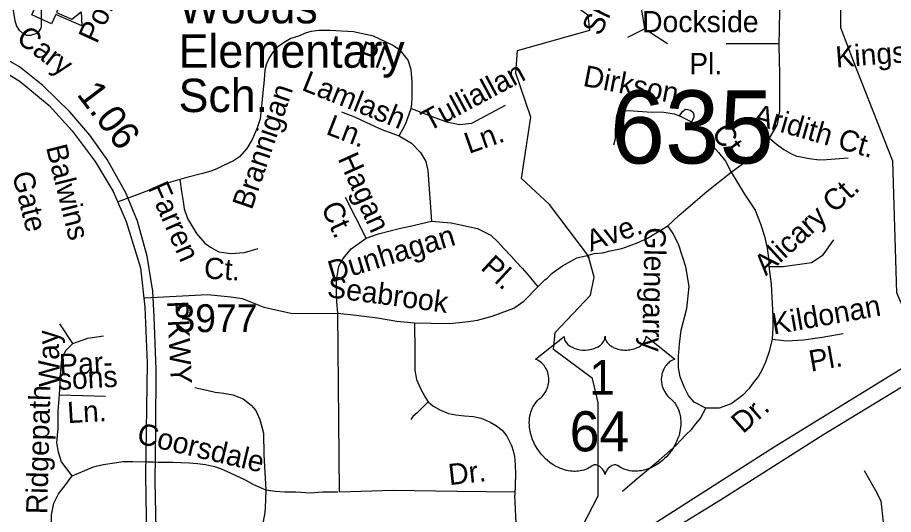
# Model space of a CAD drawing. Extents: x 2001466 to 2224147, y 644118 to 847247.
# Drawn here: x 2066504 to 2070435, y 728647 to 730878 of the extents above; entities that cross this region are included whole.
import ezdxf

# ---------------------------------------------------------------- set-up
doc = ezdxf.new("R2010")
doc.units = 0
for name, color, linetype in [('Exist Cultural Educational Facility Elementary CELL', 7, 'Continuous'), ('Exist Cultural Educational Facility Elementary Label', 7, 'Continuous'), ('Exist Hydrographic Creek Single Shore', 7, 'Continuous'), ('Exist Road Non-System Type 51', 7, 'Continuous'), ('Exist Road Non-System Type 51 Label', 7, 'Continuous'), ('Exist Road Primary US Divided Attributed', 7, 'Continuous'), ('Exist Road Primary US Shield CELL', 7, 'Continuous'), ('Exist Road Primary US Shield Number Label', 7, 'Continuous'), ('Exist Road Secondary Mileage Hundredths English Label', 7, 'Continuous'), ('Exist Road Secondary Structure Standard Bridge Number Label', 7, 'Continuous'), ('Exist Road Secondary Type 51 Divided Attributed', 7, 'Continuous'), ('Exist Road Secondary Type 51 Label', 7, 'Continuous'), ('Exist Road Secondary Type 51 Number Label', 7, 'Continuous')]:
    doc.layers.add(name, color=color, linetype=linetype)

msp = doc.modelspace()

# ---------------------------------------------------------------- linework, layer by layer
at = {"layer": 'Exist Cultural Educational Facility Elementary CELL'}
msp.add_lwpolyline([(2066608.2, 730982.7), (2066697.8, 730943.2), (2066679.2, 730901.1), (2066747.9, 730870.8), (2066789.1, 730904), (2066792.9, 730840.4), (2066675.4, 730892.3), (2066656.8, 730850.2), (2066567.2, 730889.7)], close=True, dxfattribs=at)
at = {"layer": 'Exist Hydrographic Creek Single Shore'}
for points in [[(2069071.2, 729789.3), (2069067, 729805), (2068891, 730038.2), (2068766, 730155.6), (2068807, 730430.4), (2068739.9, 730628.6), (2068747.9, 730730.2), (2069072.9, 730821.9), (2069064.9, 730887.7), (2068797.9, 731086.7), (2068672, 731296), (2068714.1, 731429.6), (2068672, 731604.4), (2068512.9, 731712.7), (2068520.9, 731912.6), (2068371, 732086.3), (2068245.9, 732170.9), (2068269.9, 732386.9), (2068103, 732501.9), (2068078, 732636.9)], [(2070674.9, 728631.2), (2070618, 728775.9), (2070533.9, 729158.2), (2070483.1, 729566.1), (2070450.1, 729642.2), (2070432, 730233.1), (2070256.1, 730683), (2070198, 730831.8), (2070197, 731074.6), (2070305.1, 731223.3), (2070305.1, 731433.2), (2070438, 731673.3), (2070444.9, 732257.2), (2070485.9, 732400.7), (2070489.5, 732600.8)], [(2069045.3, 728542), (2069036, 728588.4), (2069110, 728731.2), (2069110, 729147.9), (2069084, 729256.7), (2068909.1, 729388.3), (2068917.1, 729463.6), (2069075, 729630.9), (2069092, 729712.6), (2069071.2, 729789.3)]]:
    msp.add_lwpolyline(points, dxfattribs=at)
at = {"layer": 'Exist Road Non-System Type 51'}
for p, q in [((2069318.4, 730827.5), (2069241.5, 730788.2)), ((2069318.4, 730827.5), (2069421.4, 730761.3)), ((2069475.2, 730436.7), (2069528.6, 730409.6)), ((2067037.4, 730081.8), (2067180.1, 730135.3)), ((2066952.8, 730050.1), (2067037.4, 730081.8)), ((2068068.7, 729887.2), (2067975.5, 730069.4)), ((2067949.3, 728748), (2067940.7, 729551.2)), ((2066752, 729413.8), (2066694, 729502.9)), ((2066724.1, 729385.9), (2066752, 729413.8)), ((2066692.2, 729184.4), (2066899, 729177.7)), ((2067021.5, 728884), (2067089.2, 728883.1)), ((2067089.2, 728883.1), (2067111.7, 728882.7)), ((2067111.7, 728882.7), (2067134.3, 728882.3)), ((2067134.3, 728882.3), (2067202, 728881))]:
    msp.add_line(p, q, dxfattribs=at)
for points in [[(2066454.4, 731115.1), (2066464.8, 731036.9), (2066480.5, 730926.5), (2066491.3, 730864.3), (2066498.8, 730840.2), (2066510.4, 730821.9), (2066526.1, 730807.6), (2066543.9, 730799.2), (2066563.9, 730798.8), (2066596.2, 730810.2), (2066606.5, 730826), (2066610.7, 730835.9), (2066611.2, 730861.9), (2066611.7, 730885.9), (2066610.6, 730929.9), (2066607.7, 730982), (2066604.3, 731012), (2066598.8, 731034.1), (2066591, 731048.3), (2066579.4, 731064.5), (2066553.7, 731079.1), (2066454.4, 731115.1)], [(2069318.4, 730827.5), (2069309.6, 730885.5), (2069300.8, 730935.2), (2069300.8, 730960), (2069309.6, 730990.4), (2069327.2, 731034.6), (2069368.5, 731120.2)], [(2069922.4, 730750.7), (2069925.3, 730906.5), (2069931, 731085.5)], [(2068270.5, 730469.7), (2068273.4, 730488.7), (2068274.9, 730522.2), (2068274.1, 730588.8), (2068270.5, 730644.3), (2068257.4, 730686.6), (2068223.9, 730728.9), (2068186, 730753.7), (2068101.5, 730794.5), (2068010.9, 730814.5), (2067904.8, 730820.7), (2067855.3, 730819.3), (2067821.8, 730814.9), (2067798.5, 730809.1), (2067764.2, 730794.7), (2067730, 730783.4), (2067699.6, 730766), (2067671.2, 730746.6), (2067648.8, 730723), (2067633.2, 730697.7), (2067621.5, 730670), (2067614.2, 730642.3), (2067609.9, 730598.6), (2067604, 730541.7), (2067598.2, 730480.5), (2067592.4, 730423.6), (2067577.8, 730378.4), (2067556, 730330.3), (2067532.6, 730289.5), (2067500.6, 730253.1), (2067472.9, 730234.1), (2067428.3, 730213.5), (2067398.1, 730199.2), (2067370.6, 730187.9), (2067334.5, 730177.4), (2067263.3, 730159.4), (2067180.1, 730135.3)], [(2069922.6, 730760.9), (2069751.3, 730760.9), (2069684.5, 730760.9)], [(2069879.1, 730337.2), (2069913.7, 730397.8), (2069925.3, 730458.5), (2069925.3, 730545.1), (2069925.3, 730625.9), (2069922.4, 730750.7)], [(2068270.5, 730469.7), (2068305.5, 730456.6), (2068336, 730444.9), (2068429.3, 730409.9), (2068489, 730398.3), (2068542.9, 730404.1), (2068694.4, 730484.3)], [(2067957.3, 730455.1), (2068015.6, 730431.8), (2068069.5, 730407), (2068139.4, 730375), (2068216.6, 730347.3)], [(2068216.6, 730347.3), (2068232.6, 730376.4), (2068245.7, 730402.6), (2068270.5, 730469.7)], [(2069180.5, 730306.7), (2069187.1, 730334.6), (2069187.8, 730372.6), (2069190.6, 730410.5), (2069193.2, 730438.5), (2069197.4, 730450.4), (2069215.2, 730457.6), (2069245.1, 730460.1), (2069287.3, 730457.6), (2069329.6, 730455.1), (2069404.3, 730452.6), (2069451.3, 730445.2), (2069475.2, 730436.7)], [(2069475.2, 730436.7), (2069487.6, 730456.5), (2069501.8, 730466.2), (2069511.8, 730466), (2069523.7, 730461.7), (2069535.5, 730451.5), (2069539.3, 730441.4), (2069539, 730429.4), (2069528.6, 730409.6)], [(2069528.6, 730409.6), (2069577.1, 730357.1), (2069609.5, 730322.2), (2069626.9, 730297.3), (2069649.3, 730272.4), (2069681.6, 730232.6), (2069706, 730183.6)], [(2068216.6, 730347.3), (2068271.9, 730313.7), (2068312.7, 730271.5)], [(2069706, 730183.6), (2069795.4, 730247.7), (2069879.1, 730337.2)], [(2069879.1, 730337.2), (2069908, 730311.2), (2069942.6, 730285.2), (2069974.3, 730267.9), (2070000.3, 730256.4), (2070011.8, 730253.5), (2070057, 730244.8), (2070102.9, 730239.9), (2070134.9, 730241.2), (2070231.1, 730247.7)], [(2068312.7, 730271.5), (2068336.8, 730231.5), (2068345.5, 730190.7), (2068361.5, 729963.3)], [(2069421.7, 729942.3), (2069471.4, 729989.6), (2069596.9, 730097.2), (2069706, 730183.6)], [(2069706, 730183.6), (2069766.2, 730085.7), (2069813.5, 730013.5), (2069838.3, 729951.8), (2069855.8, 729897), (2069868.2, 729842.3), (2069875.7, 729787.5), (2069875.7, 729760.1)], [(2067232.5, 730150.4), (2067239.1, 730097.1), (2067246.4, 730051.9), (2067252.2, 730019.8), (2067266.8, 729976.1), (2067307.6, 729909.1), (2067344, 729865.3), (2067370.2, 729846.4), (2067390.6, 729834.7), (2067406.6, 729826), (2067460.5, 729818.7), (2067521.7, 729823.1), (2067584.4, 729840.5)], [(2068068.7, 729887.2), (2068124.1, 729906.4), (2068215.9, 729931.2), (2068265.4, 729941.4), (2068361.5, 729963.3)], [(2068361.5, 729963.3), (2068450.4, 729956), (2068567.8, 729931.4), (2068627.5, 729900.3), (2068661.1, 729869.2), (2068686, 729840.5), (2068719.6, 729806.9), (2068741.9, 729780.8), (2068768.1, 729753.4), (2068800.4, 729717.3), (2068839, 729668.8)], [(2069059.8, 729810), (2069091.5, 729818.7), (2069129, 729821.6), (2069163.6, 729830.2), (2069215.5, 729841.8), (2069281.9, 729864.9), (2069331, 729888), (2069421.7, 729942.3)], [(2069592.1, 729124.3), (2069539.8, 729150.8), (2069515, 729180.6), (2069495.1, 729220.5), (2069477.6, 729265.3), (2069470.2, 729305.1), (2069470.2, 729357.4), (2069475.2, 729412.1), (2069482.6, 729474.4), (2069507.5, 729571.4), (2069517.4, 729671), (2069502.5, 729758.1), (2069472.3, 729856.2), (2069446.4, 729908.2), (2069421.7, 729942.3)], [(2067940.7, 729551.2), (2067936.7, 729601.1), (2067935.7, 729638.8), (2067934.7, 729656.9), (2067934.7, 729697.7), (2067946.4, 729761.8), (2067965.6, 729795.6), (2068000.3, 729839.1), (2068068.7, 729887.2)], [(2069875.7, 729760.1), (2069939.7, 729760.8), (2070067.2, 729777.6), (2070119.4, 729812.4), (2070166.7, 729879.6)], [(2068839, 729668.8), (2068870, 729699.9), (2068880, 729708.6), (2068903.6, 729731), (2068950.1, 729763.8), (2068976.1, 729778.3), (2069013.6, 729798.5), (2069059.8, 729810), (2069071.2, 729789.3)], [(2069875.7, 729760.1), (2069885.6, 729681), (2069890.6, 729593.8), (2069893.1, 729536.6), (2069893.1, 729484.3), (2069890.6, 729434.5)], [(2068285.4, 729506.8), (2068360.1, 729505.3), (2068442.4, 729504.2), (2068514.6, 729511.4), (2068547.9, 729515.7), (2068568.7, 729518.7), (2068633.7, 729536.7), (2068702.3, 729562), (2068731.1, 729572.8), (2068775.5, 729604.1), (2068839, 729668.8)], [(2067075.6, 729619.9), (2067272.9, 729630.6), (2067355.9, 729634.2), (2067460.6, 729623.4), (2067511.1, 729616.2), (2067609, 729578.3), (2067738.3, 729549.1), (2067940.7, 729551.2)], [(2067940.7, 729551.2), (2068023.2, 729541.8), (2068119.3, 729530.1), (2068206.7, 729515.5), (2068285.4, 729506.8)], [(2068285.4, 729506.8), (2068287.2, 729377), (2068287.3, 729295.3), (2068294.6, 729252.9), (2068312.2, 729211.9), (2068332.6, 729173.8), (2068347.3, 729151.9), (2068367.7, 729134.3), (2068401.4, 729115.3), (2068437.9, 729100.7)], [(2066752, 729413.8), (2066818.8, 729438.9), (2066889.7, 729449.3)], [(2069890.6, 729434.5), (2069877.4, 729378.8), (2069860.5, 729331.1), (2069843.7, 729295.5), (2069829.2, 729267.8), (2069804.6, 729238.3), (2069786.1, 729210.5), (2069758.7, 729183.1), (2069738.8, 729168.2), (2069706.5, 729143.3), (2069653, 729123.4), (2069592.1, 729124.3)], [(2069890.6, 729434.5), (2069955.7, 729426.2), (2070030.8, 729430.4), (2070114.2, 729442.9), (2070208.9, 729459.7)], [(2066692.2, 729184.4), (2066698.6, 729294.5), (2066702.7, 729344.7), (2066721.5, 729386.4), (2066722.8, 729387.7)], [(2067300.1, 729216.3), (2067326.4, 729210.4), (2067360, 729203.1), (2067390.7, 729195.8), (2067430.2, 729191.4), (2067469.7, 729184.1), (2067516.5, 729166.5), (2067551.6, 729137.3), (2067573.5, 729113.8), (2067591, 729072.9), (2067607.1, 729011.4), (2067608.6, 728914.9), (2067618.8, 728756.8)], [(2066749.5, 728820.9), (2066701.7, 728882.7), (2066687.8, 728926.5), (2066679.8, 728968.3), (2066685.8, 729034), (2066685.8, 729071.8), (2066685.8, 729113.6), (2066692.2, 729184.4)], [(2068347.3, 729151.9), (2068297.6, 729103.6), (2068278.5, 729086.1), (2068268.3, 729072.9)], [(2069218.4, 728751.9), (2069273.4, 728798.8), (2069381.2, 728888.6), (2069458.6, 728957), (2069503.6, 729004.1), (2069528.1, 729027.6), (2069548.6, 729053.2), (2069567.1, 729076.8), (2069592.1, 729124.3)], [(2068437.9, 729100.7), (2068470.1, 729094.8), (2068509.6, 729089.6), (2068550.5, 729086.6), (2068584.1, 729079.3), (2068606.1, 729070.5), (2068625.1, 729061.8), (2068652.9, 729044.2), (2068679.2, 729025.2), (2068699.7, 728998.9), (2068711, 728974.3), (2068720.6, 728956.1), (2068728.1, 728931.9), (2068733.6, 728907.8), (2068736.9, 728871.8), (2068737.9, 728825.7), (2068736, 728733.8)], [(2066749.5, 728820.9), (2066806.2, 728844.8), (2066844.9, 728860.2), (2066887.4, 728871.9), (2066949.3, 728879.6), (2066976.4, 728884.7), (2067021.5, 728884)], [(2067202, 728881), (2067236.6, 728880.7), (2067275.5, 728878.8), (2067311.6, 728876.1), (2067346.9, 728871.6), (2067387.5, 728862.6), (2067414.6, 728852.6), (2067458, 728833.7), (2067524.8, 728802.9), (2067560.1, 728783), (2067589, 728769.5), (2067618.8, 728756.8)], [(2070303.6, 728843.6), (2070353.4, 728756.7), (2070378.3, 728708.5), (2070388.2, 728612)], [(2066656, 728568.9), (2066655.9, 728645.7), (2066665.9, 728697.5), (2066687.8, 728739.3), (2066715.6, 728775.2), (2066749.5, 728820.9)], [(2067618.8, 728756.8), (2067617.3, 728714.4), (2067614.4, 728677.8), (2067613, 728655.9), (2067605.7, 728614.9), (2067606.4, 728583.3), (2067602, 728532.1), (2067600.5, 728507.2), (2067606.4, 728488.2), (2067638.6, 728453.1), (2067713.1, 728410.7), (2067792.1, 728377), (2067837.4, 728352.1), (2067974.9, 728281.9), (2068034.8, 728248.2)], [(2067618.8, 728756.8), (2067660.4, 728751.4), (2067702.8, 728748.7), (2067753.4, 728747.8), (2067817.8, 728744.1), (2067872, 728748), (2067899.1, 728748), (2067941.6, 728748)], [(2067949.3, 728748), (2068189.2, 728755.7), (2068475.5, 728751.8), (2068736.3, 728748)], [(2068290.2, 728255.3), (2068328.3, 728277.2), (2068361.9, 728296.2), (2068401.4, 728324), (2068445.2, 728354.8), (2068494.9, 728382.6), (2068600.2, 728432.3), (2068638.2, 728449.9), (2068674.8, 728466), (2068711.4, 728502.6), (2068730.4, 728542.1), (2068737.7, 728572.8), (2068742.1, 728607.9), (2068736, 728733.8)]]:
    msp.add_lwpolyline(points, dxfattribs=at)
at = {"layer": 'Exist Road Primary US Divided Attributed'}
for points in [[(2068775.4, 728157), (2069086.3, 728360.7), (2069659.1, 728712), (2070118.3, 729004.2), (2070708.4, 729363.4), (2071028.7, 729556), (2071339.6, 729762.9), (2071841.3, 730082.6), (2072180.6, 730297.4), (2072641.3, 730559.5), (2073042.1, 730771.8), (2073543.9, 731032.4), (2073851.6, 731210), (2074302.8, 731489.5)], [(2073005, 730868.5), (2072601.1, 730626.2), (2071586.5, 729998.5), (2071239.4, 729774.3), (2069899.7, 728949.3), (2069323.8, 728580.6), (2068872.5, 728307.4), (2068444.9, 728014.5)]]:
    msp.add_lwpolyline(points, dxfattribs=at)
at = {"layer": 'Exist Road Primary US Shield CELL'}
msp.add_lwpolyline([(2068956.4, 729446.4), (2068956.8, 729441.1), (2068958.1, 729434.8), (2068959, 729431.5), (2068962, 729425.3), (2068966.9, 729417.9), (2068973.7, 729410.7), (2068981.3, 729404.4), (2068986.5, 729401.1), (2068995.3, 729396.3), (2069005.2, 729392.2), (2069016.3, 729389), (2069027.6, 729386.7), (2069040, 729385.3), (2069052.2, 729385.1), (2069065.4, 729386.1), (2069080, 729388.9), (2069086.8, 729390.6), (2069094.3, 729393.2), (2069101.3, 729396.1), (2069109, 729400.2), (2069115.1, 729404.2), (2069119.9, 729407.7), (2069126.8, 729414.2), (2069132.2, 729421), (2069134.5, 729424.8), (2069136.5, 729428.4), (2069139.2, 729436.2), (2069139.9, 729439.6), (2069140.5, 729446.7), (2069140.9, 729440.7), (2069141.5, 729437), (2069142.5, 729433.4), (2069144, 729429.5), (2069146.7, 729424), (2069149.8, 729419.4), (2069155.5, 729412.7), (2069159.1, 729409.3), (2069162.4, 729406.7), (2069171.1, 729400.7), (2069181.3, 729395.5), (2069186.3, 729393.3), (2069191.5, 729391.5), (2069198, 729389.5), (2069204.8, 729387.9), (2069211.5, 729386.8), (2069218.3, 729385.8), (2069225.3, 729385.3), (2069231, 729385.1), (2069238, 729385.2), (2069244.4, 729385.6), (2069251, 729386.3), (2069258.3, 729387.5), (2069264.2, 729388.8), (2069271.9, 729390.9), (2069278.9, 729393.4), (2069285.1, 729396), (2069293, 729400.2), (2069299.5, 729404.2), (2069304.2, 729408), (2069309.8, 729413.2), (2069315.1, 729419.4), (2069318.2, 729423.9), (2069320.4, 729428.5), (2069322.5, 729433.4), (2069323.7, 729438.5), (2069324.4, 729443), (2069324.5, 729446.8), (2069453.1, 729344.4), (2069450, 729343.2), (2069443.1, 729339.8), (2069437.5, 729336.5), (2069428.7, 729330.3), (2069424.9, 729326.9), (2069421.1, 729323.3), (2069417.6, 729319.5), (2069414.5, 729315.9), (2069410.8, 729310.8), (2069407.4, 729305.6), (2069404.2, 729299.9), (2069401.8, 729295), (2069397.8, 729284.6), (2069395.9, 729278.1), (2069394.7, 729272.6), (2069393.2, 729261.1), (2069392.8, 729255.6), (2069392.8, 729250.2), (2069393.1, 729244.5), (2069393.7, 729239.1), (2069394.6, 729233.4), (2069395.6, 729228.3), (2069397.1, 729222.2), (2069399.4, 729215), (2069402.2, 729208.1), (2069408.1, 729197), (2069415.7, 729185.6), (2069421.1, 729179.2), (2069426.4, 729173.7), (2069434.3, 729167), (2069438.6, 729163.2), (2069443.6, 729158.3), (2069451.6, 729148.9), (2069454.9, 729144.5), (2069458.2, 729139.6), (2069461.2, 729134.5), (2069464.2, 729129), (2069466.7, 729124.2), (2069471.2, 729113.2), (2069474.5, 729102.5), (2069476, 729096.9), (2069478.4, 729084.3), (2069479.3, 729078), (2069480.3, 729065.7), (2069480.3, 729050.8), (2069479.2, 729036.7), (2069476.5, 729020.2), (2069474.3, 729010.3), (2069471, 728998.9), (2069467.7, 728988.9), (2069461.8, 728974.2), (2069456.6, 728963.6), (2069449.9, 728951.1), (2069445.2, 728943.6), (2069439.8, 728935.6), (2069433.1, 728926.3), (2069425.2, 728916.4), (2069415.7, 728906), (2069408, 728898.3), (2069398, 728889.4), (2069391.9, 728884.3), (2069383.3, 728877.8), (2069371.4, 728869.9), (2069359.7, 728863.1), (2069349.8, 728858.1), (2069340.9, 728854.3), (2069329.6, 728849.9), (2069310.6, 728844.7), (2069303.7, 728843.2), (2069295.5, 728842), (2069287.8, 728841.3), (2069280.3, 728840.8), (2069270.3, 728840.8), (2069260.4, 728841.6), (2069251, 728842.9), (2069241.2, 728845), (2069230.9, 728848), (2069221.6, 728851.7), (2069212.2, 728856.3), (2069196.3, 728866.3), (2069191.7, 728868.8), (2069189.1, 728869.5), (2069182.9, 728869.8), (2069177.2, 728868.5), (2069171.2, 728866.2), (2069167.7, 728864.3), (2069162.9, 728861.2), (2069159.3, 728858.3), (2069154.9, 728854.1), (2069151.8, 728850.6), (2069149.5, 728847.9), (2069145, 728840.8), (2069143.4, 728837.5), (2069141.8, 728833.1), (2069140.3, 728826.8), (2069138.3, 728834.8), (2069135.9, 728840.1), (2069133.2, 728844.7), (2069130.3, 728848.7), (2069125.9, 728853.9), (2069121.8, 728857.7), (2069117, 728861.7), (2069111.8, 728864.8), (2069107.7, 728866.9), (2069103.9, 728868.4), (2069099.2, 728869.5), (2069095.4, 728869.8), (2069092.3, 728869.8), (2069088.1, 728868.8), (2069082.2, 728864.6), (2069076.7, 728860.8), (2069070.7, 728857.1), (2069063.6, 728853.3), (2069058.3, 728850.8), (2069052.1, 728848.4), (2069044.8, 728846), (2069036.9, 728843.9), (2069028.8, 728842.3), (2069021.7, 728841.2), (2069014, 728840.5), (2069007.1, 728840.3), (2068999.9, 728840.3), (2068993.1, 728840.9), (2068985.3, 728841.6), (2068975.6, 728843), (2068967.5, 728844.8), (2068959, 728847.1), (2068950.3, 728849.8), (2068940.9, 728853.4), (2068929.2, 728858.5), (2068921.1, 728862.7), (2068908.3, 728870.1), (2068893.2, 728880.5), (2068881.9, 728889.7), (2068873.6, 728897.2), (2068861.3, 728909.6), (2068854.2, 728917.8), (2068842.9, 728932.4), (2068835.7, 728942.9), (2068831, 728950.7), (2068824.2, 728963.1), (2068820.4, 728971), (2068815.5, 728982.4), (2068811.7, 728992.8), (2068808.5, 729002.7), (2068806.8, 729009), (2068804.4, 729020), (2068802.9, 729027.8), (2068801.5, 729038.5), (2068800.7, 729049.8), (2068800.5, 729060.3), (2068800.8, 729068.9), (2068801.8, 729079), (2068803.5, 729089.7), (2068805.5, 729098.9), (2068807.4, 729105.5), (2068810.1, 729113.6), (2068813.7, 729122.5), (2068818, 729131), (2068822, 729138.1), (2068827.1, 729145.7), (2068832.1, 729152.1), (2068838.7, 729159.3), (2068845.5, 729165.8), (2068851.8, 729170.9), (2068859.3, 729178.2), (2068863.1, 729182.6), (2068867.8, 729188.7), (2068871.5, 729194.4), (2068874.5, 729199.5), (2068878.4, 729207.1), (2068880.8, 729212.7), (2068883.7, 729221.3), (2068885.2, 729227.4), (2068886.7, 729235.2), (2068887.7, 729242.6), (2068888.1, 729251.8), (2068887.9, 729259.4), (2068886.9, 729268.3), (2068885.2, 729276.8), (2068883.2, 729284.3), (2068880, 729292.8), (2068877.1, 729299), (2068872.1, 729307.4), (2068866.7, 729315.3), (2068861, 729321.6), (2068855.3, 729327.3), (2068849.8, 729331.6), (2068844.6, 729335.3), (2068838.1, 729339.3), (2068831.8, 729342.4), (2068827.8, 729344)], close=True, dxfattribs=at)
at = {"layer": 'Exist Road Secondary Type 51 Divided Attributed'}
for points in [[(2067384, 727774.7), (2067377.6, 727781.3), (2067270.9, 727897), (2067211.4, 728040.3), (2067152.6, 728198.2), (2067139.8, 728277.1), (2067132.5, 728382.1), (2067127.7, 728511), (2067121.3, 728794.4), (2067123.7, 729030.7), (2067125.3, 729298), (2067117.2, 729534.7), (2067110.8, 729649.5), (2067085.1, 729807.3), (2067042.4, 729964.3), (2066990.1, 730090.7), (2066906.4, 730240.9), (2066827.6, 730350.4), (2066739.1, 730455.1), (2066617.6, 730572.6), (2066512.2, 730656.4), (2066390.7, 730726)], [(2066351.3, 730693), (2066515.4, 730591.5), (2066645.7, 730483.6), (2066748.7, 730369.3), (2066851.7, 730231.6), (2066932.2, 730096.4), (2066991.7, 729962.7), (2067056.1, 729754.2), (2067074.3, 729577.2), (2067085.6, 729326), (2067078.6, 728822.6), (2067081.8, 728540.8), (2067093.1, 728288.7), (2067138.2, 728098.7), (2067205.7, 727928), (2067301.7, 727798.7), (2067349.7, 727744)]]:
    msp.add_lwpolyline(points, dxfattribs=at)

# ---------------------------------------------------------------- texts
at = {"layer": 'Exist Cultural Educational Facility Elementary Label'}
for s, p in [('Woods', (2067226.7, 730852.1)), ('Elementary', (2067226.7, 730652.9)), ('Sch.', (2067226.7, 730453.7))]:
    msp.add_text(s, height=150, dxfattribs=at).set_placement(p)
at = {"layer": 'Exist Road Non-System Type 51 Label'}
for s, rotation, p in [('Pointers Point Way', 65.4726, (2066859.5, 730756.8)), ('Shotts Ct.', 64.2882, (2069118.1, 730791.7)), ('Pl.', 340.4436, (2068023.1, 730686.1)), ('Kingston', 4.3324, (2070178.2, 730653.5)), ('Tulliallan', 28.1889, (2068348.9, 730364.9)), ('Dirkson', 349.0472, (2069037.7, 730571.9)), ('Lamlash', 338.2013, (2067774.5, 730553.9)), ('Brannigan', 71.1775, (2067554.9, 730011.1)), ('Aridith Ct.', 343.9545, (2069799.3, 730400.9)), ('Ln.', 338.8051, (2067883.4, 730356.5)), ('Ln.', 19.3786, (2068529.5, 730265.4)), ('Ct.', 306.7042, (2069614.3, 730358.2)), ('Balwins', 284.0263, (2066630.8, 730296)), ('Hagan', 294.2011, (2067939.6, 730245.1)), ('Gate', 284.0263, (2066478.7, 730175.2)), ('Farren', 293.8466, (2067087, 730115.2)), ('Alicary Ct.', 42.5253, (2069862.7, 729715.2)), ('Ct.', 294.2011, (2067864.4, 730026.7)), ('Ave.', 19.3848, (2069076.3, 729826.9)), ('Dunhagan', 16.7907, (2067914, 729689.2)), ('Glengarry', 268.7974, (2069318.8, 729937)), ('Ct.', 356.224, (2067338.2, 729707.3)), ('Pl.', 317.2349, (2068577.9, 729750.3)), ('Seabrook', 352.401, (2067890.1, 729623.4)), ('Kildonan', 10.0517, (2069896.6, 729454.3)), ('Way', 91.8973, (2066695.1, 729222)), ('Pl.', 10.0517, (2070064.8, 729287.7)), ('Par-', 3.1618, (2066693.2, 729271.6)), ('sons', 3.1618, (2066686.7, 729205.7)), ('Ridgepath', 88.4915, (2066636.6, 728647.3)), ('Ln.', 3.1618, (2066729.2, 729056.7)), ('Dr.', 41.5378, (2069759.4, 729006.5)), ('Coorsdale', 346.7083, (2067034.6, 728967.6)), ('Dr.', 6.271, (2068442, 728778.2))]:
    msp.add_text(s, height=95, rotation=rotation, dxfattribs=at).set_placement(p)
for s, p in [('Dockside', (2069306.9, 730812.5)), ('Pl.', (2069518.2, 730623.8))]:
    msp.add_text(s, height=95, dxfattribs=at).set_placement(p)
at = {"layer": 'Exist Road Primary US Shield Number Label'}
for s, height, p in [('1', 155, (2069069.7, 729185.1)), ('64', 180, (2068981.6, 728930.2))]:
    msp.add_text(s, height=height, dxfattribs=at).set_placement(p)
at = {"layer": 'Exist Road Secondary Mileage Hundredths English Label'}
msp.add_text('1.06', height=125, rotation=307.2773, dxfattribs=at).set_placement((2066766, 730533.2))
at = {"layer": 'Exist Road Secondary Structure Standard Bridge Number Label'}
msp.add_text('635', height=328.08, dxfattribs=at).set_placement((2069165.7, 730222.9))
at = {"layer": 'Exist Road Secondary Type 51 Label'}
for s, rotation, p in [('Cary', 322.6566, (2066492.7, 730774.3)), ('PKWY', 272.7088, (2067174.5, 729604.4))]:
    msp.add_text(s, height=95, rotation=rotation, dxfattribs=at).set_placement(p)
at = {"layer": 'Exist Road Secondary Type 51 Number Label'}
msp.add_text('3977', height=125, dxfattribs=at).set_placement((2067208.3, 729465.8))

doc.saveas('drawing.dxf')
